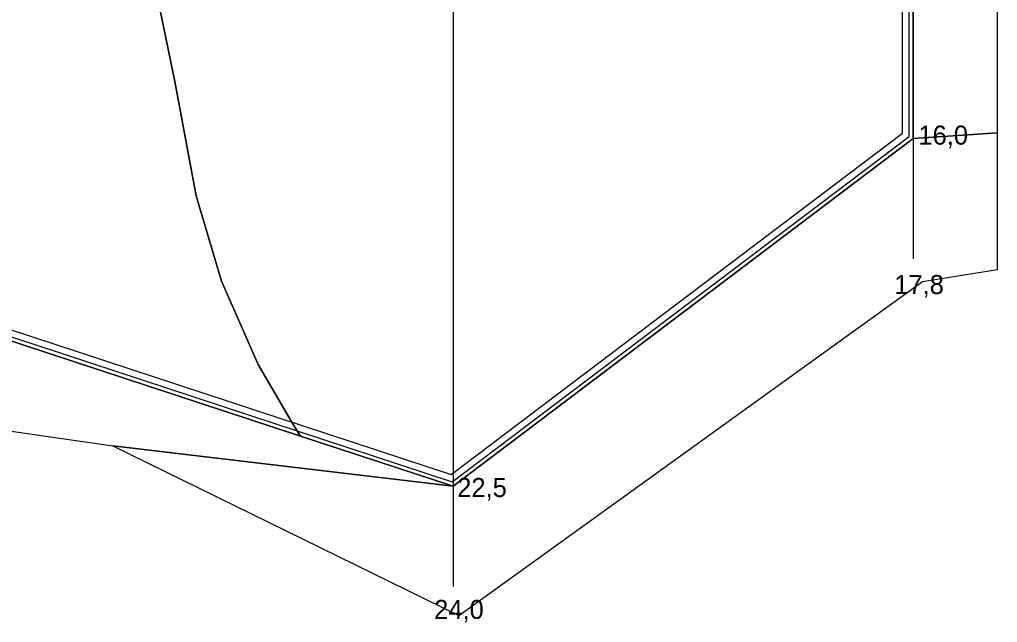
# Model space of a CAD drawing. Extents: x 605258 to 607277, y 6590261 to 6591368.
# Drawn here: x 605549 to 605695.2, y 6590273 to 6590363.1 of the extents above; entities that cross this region are included whole.
import ezdxf

# ---------------------------------------------------------------- set-up
doc = ezdxf.new("R2010")
doc.units = 0
for name, color, linetype in [('illumineerimisjooned', 7, 'Continuous'), ('PIIR', 7, 'Continuous'), ('Plokid', 7, 'Continuous'), ('Puurauk', 7, 'Continuous'), ('Täide', 7, 'Continuous'), ('VORMISTUS', 7, 'Continuous')]:
    doc.layers.add(name, color=color, linetype=linetype)

msp = doc.modelspace()

# ---------------------------------------------------------------- linework, layer by layer
at = {"layer": 'illumineerimisjooned'}
msp.add_lwpolyline([(605505.32, 6590506.97), (605505.32, 6590329.63), (605613.69, 6590294.01), (605682.01, 6590345.67), (605682.01, 6590505.32)], dxfattribs=at)
at = {"layer": 'PIIR'}
msp.add_lwpolyline([(605504.33, 6590506.34), (605504.33, 6590329.32), (605613.8, 6590293.34), (605682.61, 6590345.37), (605682.61, 6590505.34)], dxfattribs=at)
at = {"layer": 'Plokid'}
msp.add_lwpolyline([(605506.32, 6590491.95), (605506.32, 6590330.35), (605613.5, 6590295.13), (605681.01, 6590346.16), (605681.01, 6590494.82)], dxfattribs=at)
at = {"layer": 'Puurauk'}
for p, q in [((605682.62, 6590505.34), (605682.62, 6590327.34)), ((605613.82, 6590444.74), (605613.82, 6590278.34))]:
    msp.add_line(p, q, dxfattribs=at)
at = {"layer": 'Täide'}
for p, q in [((605572.22, 6590353.86), (605567.01, 6590379.08)), ((605695.22, 6590346.22), (605695.22, 6590367.27)), ((605695.22, 6590346.22), (605695.22, 6590367.27)), ((605575.41, 6590336.77), (605572.22, 6590353.86)), ((605572.22, 6590353.86), (605575.41, 6590336.77)), ((605572.22, 6590353.86), (605575.41, 6590336.77)), ((605695.22, 6590325.78), (605695.22, 6590346.22)), ((605695.22, 6590325.78), (605695.22, 6590346.22)), ((605575.41, 6590336.77), (605579.18, 6590324.01)), ((605590.98, 6590300.84), (605504.2, 6590329.36)), ((605590.98, 6590300.84), (605504.2, 6590329.36)), ((605504.2, 6590329.36), (605590.98, 6590300.84)), ((605504.2, 6590329.36), (605590.98, 6590300.84)), ((605584.68, 6590311.55), (605579.18, 6590324.01)), ((605579.18, 6590324.01), (605584.68, 6590311.55)), ((605495.34, 6590309.19), (605562.95, 6590299.39)), ((605495.34, 6590309.19), (605562.95, 6590299.39)), ((605590.98, 6590300.84), (605589.9, 6590302.57)), ((605613.8, 6590293.34), (605590.98, 6590300.84)), ((605613.8, 6590293.34), (605590.98, 6590300.84)), ((605590.98, 6590300.84), (605613.8, 6590293.34)), ((605590.98, 6590300.84), (605613.8, 6590293.34)), ((605562.95, 6590299.39), (605613.8, 6590293.34)), ((605613.8, 6590293.34), (605562.95, 6590299.39)), ((605613.8, 6590293.34), (605562.95, 6590299.39)), ((605562.95, 6590299.39), (605613.8, 6590293.34)), ((605562.95, 6590299.39), (605613.8, 6590293.34))]:
    msp.add_line(p, q, dxfattribs=at)
for points in [[(605549.74, 6590446.31), (605555.64, 6590432.93), (605558.73, 6590419.46), (605567.01, 6590379.08), (605572.22, 6590353.86), (605575.41, 6590336.77), (605579.18, 6590324.01), (605584.68, 6590311.55), (605589.9, 6590302.57), (605590.98, 6590300.84)], [(605579.18, 6590324.01), (605575.41, 6590336.77), (605572.22, 6590353.86), (605567.01, 6590379.08), (605558.73, 6590419.46), (605555.64, 6590432.93)], [(605555.64, 6590432.93), (605558.73, 6590419.46), (605567.01, 6590379.08), (605572.22, 6590353.86)], [(605558.73, 6590419.46), (605567.01, 6590379.08), (605572.22, 6590353.86)], [(605495.34, 6590329.03), (605504.2, 6590329.36), (605613.8, 6590293.34), (605682.6, 6590345.37), (605695.22, 6590346.22)], [(605695.22, 6590346.22), (605682.6, 6590345.37), (605613.8, 6590293.34)], [(605695.22, 6590346.22), (605682.6, 6590345.37), (605613.8, 6590293.34)], [(605613.8, 6590293.34), (605682.6, 6590345.37), (605695.22, 6590346.22)], [(605613.8, 6590293.34), (605682.6, 6590345.37), (605695.22, 6590346.22)], [(605589.9, 6590302.57), (605584.68, 6590311.55), (605579.18, 6590324.01), (605575.41, 6590336.77)], [(605575.41, 6590336.77), (605579.18, 6590324.01), (605584.68, 6590311.55), (605589.9, 6590302.57), (605590.98, 6590300.84)], [(605562.95, 6590299.39), (605614.69, 6590274), (605683.99, 6590323.95), (605695.22, 6590325.78)], [(605562.95, 6590299.39), (605614.69, 6590274), (605683.99, 6590323.95), (605695.22, 6590325.78)], [(605590.98, 6590300.84), (605589.9, 6590302.57), (605584.68, 6590311.55)], [(605584.68, 6590311.55), (605589.9, 6590302.57), (605590.98, 6590300.84)]]:
    msp.add_lwpolyline(points, dxfattribs=at)
at = {"layer": 'VORMISTUS'}
for p, q in [((605567.01, 6590379.08), (605572.22, 6590353.86)), ((605695.22, 6590346.22), (605695.22, 6590367.27)), ((605695.22, 6590346.22), (605695.22, 6590367.27)), ((605572.22, 6590353.86), (605575.41, 6590336.77)), ((605572.22, 6590353.86), (605575.41, 6590336.77)), ((605682.6, 6590345.37), (605695.22, 6590346.22)), ((605682.6, 6590345.37), (605695.22, 6590346.22)), ((605613.8, 6590293.34), (605682.6, 6590345.37)), ((605613.8, 6590293.34), (605682.6, 6590345.37)), ((605575.41, 6590336.77), (605579.18, 6590324.01)), ((605575.41, 6590336.77), (605579.18, 6590324.01)), ((605579.18, 6590324.01), (605584.68, 6590311.55)), ((605579.18, 6590324.01), (605584.68, 6590311.55)), ((605584.68, 6590311.55), (605589.9, 6590302.57)), ((605584.68, 6590311.55), (605589.9, 6590302.57)), ((605589.9, 6590302.57), (605590.98, 6590300.84)), ((605589.9, 6590302.57), (605590.98, 6590300.84)), ((605590.98, 6590300.84), (605613.8, 6590293.34)), ((605590.98, 6590300.84), (605613.8, 6590293.34))]:
    msp.add_line(p, q, dxfattribs=at)
msp.add_lwpolyline([(605555.64, 6590432.93), (605558.73, 6590419.46), (605567.01, 6590379.08), (605572.22, 6590353.86)], dxfattribs=at)

# ---------------------------------------------------------------- texts
at = {"layer": 'Puurauk'}
for s, p in [('16,0', (605683.4, 6590344.44)), ('17,8', (605679.79, 6590322.09)), ('22,5', (605614.43, 6590291.74)), ('24,0', (605610.98, 6590273.51))]:
    msp.add_text(s, height=2.85, dxfattribs=at).set_placement(p)

doc.saveas('drawing.dxf')
